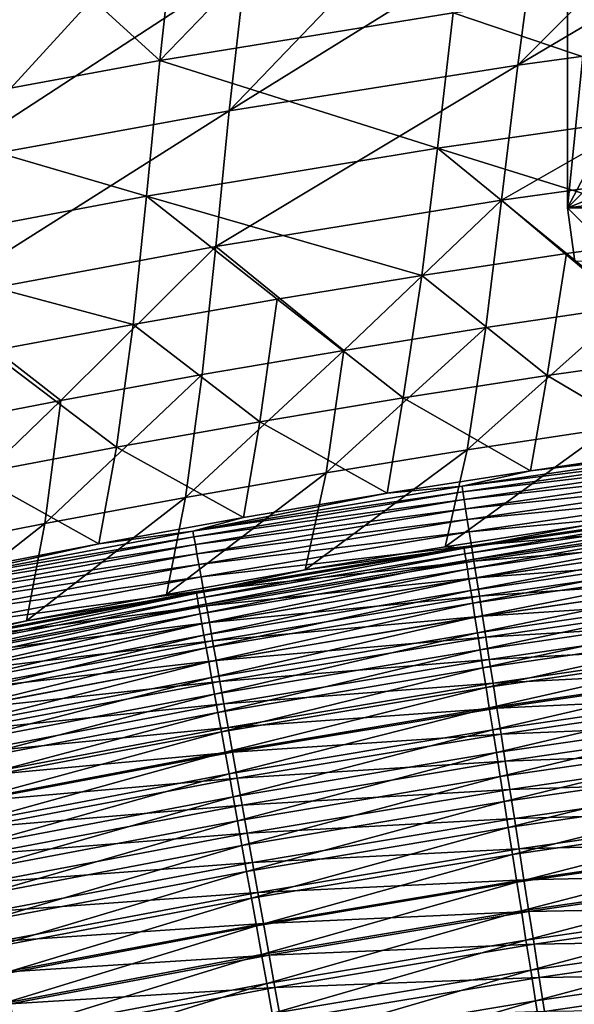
# Model space of a CAD drawing. Header units: metres. Extents: x 0 to 1400, y -1400 to 0.
# Tile 299 of 366: x 758 to 785, y -147 to -99. Entities that reach past the tile are written whole.
import ezdxf

# ---------------------------------------------------------------- set-up
doc = ezdxf.new("R2010")
doc.units = ezdxf.units.M

msp = doc.modelspace()

# ---------------------------------------------------------------- linework, layer by layer
at = {"layer": 'None'}
for points in [[(781.86145, -101.420616, -255.82933), (795.784119, -99.525604, -255.818466), (796.862793, -92.563484, -199.857498)], [(796.862793, -92.563484, -199.857498), (789.826416, -93.455055, -199.862595), (781.86145, -101.420616, -255.82933)], [(778.759705, -98.905357, -256.1987), (764.63916, -101.20118, -256.209503), (772.546387, -92.999229, -200.265305)], [(772.546387, -92.999229, -200.265305), (764.63916, -101.20118, -256.209503), (765.422668, -94.171318, -200.270248)], [(789.826416, -93.455055, -199.862595), (782.800903, -94.426468, -199.867569), (781.86145, -101.420616, -255.82933)], [(764.63916, -101.20118, -256.209503), (758.315857, -95.421333, -200.275085), (765.422668, -94.171318, -200.270248)], [(782.800903, -94.426468, -199.867569), (775.786987, -95.476776, -199.872437), (767.985657, -103.629807, -255.839676)], [(781.86145, -101.420616, -255.82933), (782.800903, -94.426468, -199.867569), (767.985657, -103.629807, -255.839676)], [(758.315857, -95.421333, -200.275085), (750.586853, -103.807663, -256.219849), (751.227295, -96.748245, -200.279816)], [(764.63916, -101.20118, -256.209503), (750.586853, -103.807663, -256.219849), (758.315857, -95.421333, -200.275085)], [(775.786987, -95.476776, -199.872437), (768.7854, -96.605034, -199.877167), (767.985657, -103.629807, -255.839676)], [(768.7854, -96.605034, -199.877167), (761.796875, -97.81031, -199.881775), (754.16272, -106.145538, -255.849457)], [(767.985657, -103.629807, -255.839676), (768.7854, -96.605034, -199.877167), (754.16272, -106.145538, -255.849457)], [(792.937622, -96.928551, -256.187469), (792.044067, -103.4095, -312.152039), (778.759705, -98.905357, -256.1987)], [(761.796875, -97.81031, -199.881775), (754.822144, -99.091652, -199.88623), (754.16272, -106.145538, -255.849457)], [(778.759705, -98.905357, -256.1987), (777.995056, -105.413879, -312.162842), (764.63916, -101.20118, -256.209503)], [(792.044067, -103.4095, -312.152039), (777.995056, -105.413879, -312.162842), (778.759705, -98.905357, -256.1987)], [(781.86145, -101.420616, -255.82933), (781.084778, -107.924309, -311.812408), (795.784119, -99.525604, -255.818466)], [(781.084778, -107.924309, -311.812408), (794.88092, -106.001411, -311.801971), (795.784119, -99.525604, -255.818466)], [(764.63916, -101.20118, -256.209503), (764.003784, -107.736351, -312.173248), (750.586853, -103.807663, -256.219849)], [(777.995056, -105.413879, -312.162842), (764.003784, -107.736351, -312.173248), (764.63916, -101.20118, -256.209503)], [(767.985657, -103.629807, -255.839676), (767.335693, -110.160187, -311.822388), (781.86145, -101.420616, -255.82933)], [(767.335693, -110.160187, -311.822388), (781.084778, -107.924309, -311.812408), (781.86145, -101.420616, -255.82933)], [(754.16272, -106.145538, -255.849457), (753.639832, -112.701332, -311.831818), (767.985657, -103.629807, -255.839676)], [(753.639832, -112.701332, -311.831818), (767.335693, -110.160187, -311.822388), (767.985657, -103.629807, -255.839676)], [(792.044067, -103.4095, -312.152039), (791.179565, -109.52037, -368.116089), (777.995056, -105.413879, -312.162842)], [(764.003784, -107.736351, -312.173248), (750.081116, -110.36866, -312.183197), (750.586853, -103.807663, -256.219849)], [(764.003784, -107.736351, -312.173248), (777.995056, -105.413879, -312.162842), (777.242615, -111.550644, -368.125061)], [(777.995056, -105.413879, -312.162842), (784.204529, -110.495384, -368.120605), (777.242615, -111.550644, -368.125061)], [(791.179565, -109.52037, -368.116089), (784.204529, -110.495384, -368.120605), (777.995056, -105.413879, -312.162842)], [(787.159912, -113.042992, -367.793945), (794.88092, -106.001411, -311.801971), (781.084778, -107.924309, -311.812408)], [(763.36377, -113.897858, -368.133698), (750.081116, -110.36866, -312.183197), (764.003784, -107.736351, -312.173248)], [(770.295288, -112.685143, -368.129425), (763.36377, -113.897858, -368.133698), (764.003784, -107.736351, -312.173248)], [(770.295288, -112.685143, -368.129425), (764.003784, -107.736351, -312.173248), (777.242615, -111.550644, -368.125061)], [(773.496521, -115.148918, -367.802643), (781.084778, -107.924309, -311.812408), (767.335693, -110.160187, -311.822388)], [(780.322327, -114.057007, -367.79834), (781.084778, -107.924309, -311.812408), (773.496521, -115.148918, -367.802643)], [(780.322327, -114.057007, -367.79834), (787.159912, -113.042992, -367.793945), (781.084778, -107.924309, -311.812408)], [(784.204529, -110.495384, -368.120605), (791.179565, -109.52037, -368.116089), (790.198853, -115.378426, -424.059875)], [(763.36377, -113.897858, -368.133698), (756.449585, -115.187759, -368.137848), (750.081116, -110.36866, -312.183197)], [(767.335693, -110.160187, -311.822388), (753.639832, -112.701332, -311.831818), (759.883606, -117.562538, -367.810944)], [(766.68335, -116.317749, -367.806824), (767.335693, -110.160187, -311.822388), (759.883606, -117.562538, -367.810944)], [(766.68335, -116.317749, -367.806824), (773.496521, -115.148918, -367.802643), (767.335693, -110.160187, -311.822388)], [(777.242615, -111.550644, -368.125061), (784.204529, -110.495384, -368.120605), (783.269531, -116.367065, -424.062805)], [(783.269531, -116.367065, -424.062805), (784.204529, -110.495384, -368.120605), (790.198853, -115.378426, -424.059875)], [(770.295288, -112.685143, -368.129425), (777.242615, -111.550644, -368.125061), (776.353394, -117.435493, -424.065674)], [(776.353394, -117.435493, -424.065674), (777.242615, -111.550644, -368.125061), (783.269531, -116.367065, -424.062805)], [(753.639832, -112.701332, -311.831818), (753.098022, -118.882317, -367.814941), (759.883606, -117.562538, -367.810944)], [(763.36377, -113.897858, -368.133698), (770.295288, -112.685143, -368.129425), (769.451965, -118.582687, -424.068451)], [(769.451965, -118.582687, -424.068451), (770.295288, -112.685143, -368.129425), (776.353394, -117.435493, -424.065674)], [(780.322327, -114.057007, -367.79834), (779.425659, -119.938507, -423.77179), (787.159912, -113.042992, -367.793945)], [(779.425659, -119.938507, -423.77179), (786.218445, -118.91114, -423.768738), (787.159912, -113.042992, -367.793945)], [(756.449585, -115.187759, -368.137848), (763.36377, -113.897858, -368.133698), (762.566589, -119.807625, -424.071167)], [(762.566589, -119.807625, -424.071167), (763.36377, -113.897858, -368.133698), (769.451965, -118.582687, -424.068451)], [(773.496521, -115.148918, -367.802643), (772.644775, -121.043266, -423.774811), (780.322327, -114.057007, -367.79834)], [(772.644775, -121.043266, -423.774811), (779.425659, -119.938507, -423.77179), (780.322327, -114.057007, -367.79834)], [(755.698669, -121.109306, -424.073822), (756.449585, -115.187759, -368.137848), (762.566589, -119.807625, -424.071167)], [(766.68335, -116.317749, -367.806824), (765.876648, -122.224434, -423.777771), (773.496521, -115.148918, -367.802643)], [(765.876648, -122.224434, -423.777771), (772.644775, -121.043266, -423.774811), (773.496521, -115.148918, -367.802643)], [(783.269531, -116.367065, -424.062805), (790.198853, -115.378426, -424.059875), (789.318115, -119.940643, -469.169708)], [(759.883606, -117.562538, -367.810944), (759.122131, -123.481041, -423.780701), (766.68335, -116.317749, -367.806824)], [(759.122131, -123.481041, -423.780701), (765.876648, -122.224434, -423.777771), (766.68335, -116.317749, -367.806824)], [(776.353394, -117.435493, -424.065674), (783.269531, -116.367065, -424.062805), (782.471985, -120.939232, -469.166962)], [(782.471985, -120.939232, -469.166962), (783.269531, -116.367065, -424.062805), (789.318115, -119.940643, -469.169708)], [(769.451965, -118.582687, -424.068451), (776.353394, -117.435493, -424.065674), (775.588013, -122.024628, -469.163727)], [(775.588013, -122.024628, -469.163727), (776.353394, -117.435493, -424.065674), (782.471985, -120.939232, -469.166962)], [(753.098022, -118.882317, -367.814941), (752.382019, -124.812103, -423.783569), (759.883606, -117.562538, -367.810944)], [(752.382019, -124.812103, -423.783569), (759.122131, -123.481041, -423.780701), (759.883606, -117.562538, -367.810944)], [(762.566589, -119.807625, -424.071167), (769.451965, -118.582687, -424.068451), (768.665894, -123.197723, -469.160065)], [(768.665894, -123.197723, -469.160065), (769.451965, -118.582687, -424.068451), (775.588013, -122.024628, -469.163727)], [(779.425659, -119.938507, -423.77179), (778.370056, -124.59964, -468.873749), (786.218445, -118.91114, -423.768738)], [(778.370056, -124.59964, -468.873749), (785.151367, -123.556931, -468.876526), (786.218445, -118.91114, -423.768738)], [(755.698669, -121.109306, -424.073822), (762.566589, -119.807625, -424.071167), (761.705322, -124.459564, -469.155945)], [(761.705322, -124.459564, -469.155945), (762.566589, -119.807625, -424.071167), (768.665894, -123.197723, -469.160065)], [(792.221924, -120.075638, -472.611694), (779.18158, -121.679115, -470.885315), (792.183289, -119.788483, -470.889954)], [(792.183289, -119.788483, -470.889954), (779.18158, -121.679115, -470.885315), (782.471985, -120.939232, -469.166962)], [(782.471985, -120.939232, -469.166962), (789.318115, -119.940643, -469.169708), (792.183289, -119.788483, -470.889954)], [(772.644775, -121.043266, -423.774811), (771.643127, -125.712227, -468.870575), (779.425659, -119.938507, -423.77179)], [(771.643127, -125.712227, -468.870575), (778.370056, -124.59964, -468.873749), (779.425659, -119.938507, -423.77179)], [(792.221924, -120.075638, -472.611694), (779.226563, -121.965149, -472.607269), (779.18158, -121.679115, -470.885315)], [(792.27124, -120.441452, -474.321228), (779.226563, -121.965149, -472.607269), (792.221924, -120.075638, -472.611694)], [(779.226563, -121.965149, -472.607269), (792.27124, -120.441452, -474.321228), (779.283875, -122.329613, -474.317017)], [(779.283875, -122.329613, -474.317017), (792.27124, -120.441452, -474.321228), (792.330933, -120.884865, -476.014313)], [(754.6875, -125.814896, -469.151306), (755.698669, -121.109306, -424.073822), (761.705322, -124.459564, -469.155945)], [(765.876648, -122.224434, -423.777771), (764.970154, -126.892456, -468.867065), (772.644775, -121.043266, -423.774811)], [(764.970154, -126.892456, -468.867065), (771.643127, -125.712227, -468.870575), (772.644775, -121.043266, -423.774811)], [(779.18158, -121.679115, -470.885315), (775.588013, -122.024628, -469.163727), (782.471985, -120.939232, -469.166962)], [(779.353333, -122.771416, -476.010284), (779.283875, -122.329613, -474.317017), (792.330933, -120.884865, -476.014313)], [(792.330933, -120.884865, -476.014313), (792.40094, -121.404793, -477.686646), (779.353333, -122.771416, -476.010284)], [(779.226563, -121.965149, -472.607269), (766.23877, -123.845581, -470.879059), (779.18158, -121.679115, -470.885315)], [(779.18158, -121.679115, -470.885315), (766.23877, -123.845581, -470.879059), (775.588013, -122.024628, -469.163727)], [(792.40094, -121.404793, -477.686646), (779.434814, -123.289497, -477.682831), (779.353333, -122.771416, -476.010284)], [(779.434814, -123.289497, -477.682831), (792.40094, -121.404793, -477.686646), (792.481079, -122.000168, -479.334015)], [(759.122131, -123.481041, -423.780701), (758.230896, -128.161514, -468.863129), (765.876648, -122.224434, -423.777771)], [(758.230896, -128.161514, -468.863129), (764.970154, -126.892456, -468.867065), (765.876648, -122.224434, -423.777771)], [(766.23877, -123.845581, -470.879059), (779.226563, -121.965149, -472.607269), (766.289917, -124.130341, -472.601257)], [(766.23877, -123.845581, -470.879059), (768.665894, -123.197723, -469.160065), (775.588013, -122.024628, -469.163727)], [(766.289917, -124.130341, -472.601257), (779.226563, -121.965149, -472.607269), (779.283875, -122.329613, -474.317017)], [(779.528076, -123.882782, -479.330414), (779.434814, -123.289497, -477.682831), (792.481079, -122.000168, -479.334015)], [(792.481079, -122.000168, -479.334015), (792.571228, -122.669899, -480.952148), (779.528076, -123.882782, -479.330414)], [(766.355042, -124.493233, -474.311279), (766.289917, -124.130341, -472.601257), (779.283875, -122.329613, -474.317017)], [(766.355042, -124.493233, -474.311279), (779.283875, -122.329613, -474.317017), (779.353333, -122.771416, -476.010284)], [(792.571228, -122.669899, -480.952148), (779.633057, -124.550194, -480.948792), (779.528076, -123.882782, -479.330414)], [(779.633057, -124.550194, -480.948792), (792.571228, -122.669899, -480.952148), (792.671265, -123.412918, -482.536835)], [(766.434021, -124.933205, -476.004822), (766.355042, -124.493233, -474.311279), (779.353333, -122.771416, -476.010284)], [(779.353333, -122.771416, -476.010284), (779.434814, -123.289497, -477.682831), (766.434021, -124.933205, -476.004822)], [(792.212158, -122.780602, -470.461853), (785.151367, -123.556931, -468.876526), (779.280151, -124.669205, -470.45755)], [(792.212158, -122.780602, -470.461853), (779.280151, -124.669205, -470.45755), (779.321777, -124.932617, -472.04364)], [(792.247986, -123.045036, -472.04776), (792.212158, -122.780602, -470.461853), (779.321777, -124.932617, -472.04364)], [(779.321777, -124.932617, -472.04364), (779.374756, -125.26825, -473.618439), (792.247986, -123.045036, -472.04776)], [(779.374756, -125.26825, -473.618439), (792.293518, -123.381927, -473.622375), (792.247986, -123.045036, -472.04776)], [(752.382019, -124.812103, -423.783569), (751.459412, -129.514328, -468.858795), (759.122131, -123.481041, -423.780701)], [(751.459412, -129.514328, -468.858795), (758.230896, -128.161514, -468.863129), (759.122131, -123.481041, -423.780701)], [(761.705322, -124.459564, -469.155945), (768.665894, -123.197723, -469.160065), (766.23877, -123.845581, -470.879059)], [(779.434814, -123.289497, -477.682831), (766.526672, -125.449188, -477.677643), (766.434021, -124.933205, -476.004822)], [(766.526672, -125.449188, -477.677643), (779.434814, -123.289497, -477.682831), (779.528076, -123.882782, -479.330414)], [(785.151367, -123.556931, -468.876526), (778.370056, -124.59964, -468.873749), (779.280151, -124.669205, -470.45755)], [(792.293518, -123.381927, -473.622375), (779.374756, -125.26825, -473.618439), (779.438965, -125.675117, -475.178101)], [(792.348816, -123.790283, -475.181824), (792.293518, -123.381927, -473.622375), (779.438965, -125.675117, -475.178101)], [(779.749451, -125.290657, -482.533691), (779.633057, -124.550194, -480.948792), (792.671265, -123.412918, -482.536835)], [(792.671265, -123.412918, -482.536835), (792.780945, -124.227951, -484.084015), (779.749451, -125.290657, -482.533691)], [(761.705322, -124.459564, -469.155945), (766.23877, -123.845581, -470.879059), (753.363464, -126.279922, -470.871124)], [(753.363464, -126.279922, -470.871124), (766.23877, -123.845581, -470.879059), (766.289917, -124.130341, -472.601257)], [(766.632751, -126.040108, -479.325531), (766.526672, -125.449188, -477.677643), (779.528076, -123.882782, -479.330414)], [(779.528076, -123.882782, -479.330414), (779.633057, -124.550194, -480.948792), (766.632751, -126.040108, -479.325531)], [(779.438965, -125.675117, -475.178101), (779.514282, -126.152245, -476.718689), (792.348816, -123.790283, -475.181824)], [(779.514282, -126.152245, -476.718689), (792.413574, -124.269112, -476.722198), (792.348816, -123.790283, -475.181824)], [(753.420532, -126.563217, -472.593658), (753.363464, -126.279922, -470.871124), (766.289917, -124.130341, -472.601257)], [(754.6875, -125.814896, -469.151306), (761.705322, -124.459564, -469.155945), (753.363464, -126.279922, -470.871124)], [(766.289917, -124.130341, -472.601257), (766.355042, -124.493233, -474.311279), (753.420532, -126.563217, -472.593658)], [(766.355042, -124.493233, -474.311279), (753.493347, -126.92437, -474.304016), (753.420532, -126.563217, -472.593658)], [(753.493347, -126.92437, -474.304016), (766.355042, -124.493233, -474.311279), (766.434021, -124.933205, -476.004822)], [(779.633057, -124.550194, -480.948792), (766.752075, -126.704903, -480.944183), (766.632751, -126.040108, -479.325531)], [(766.752075, -126.704903, -480.944183), (779.633057, -124.550194, -480.948792), (779.749451, -125.290657, -482.533691)], [(779.280151, -124.669205, -470.45755), (778.370056, -124.59964, -468.873749), (771.643127, -125.712227, -468.870575)], [(792.413574, -124.269112, -476.722198), (779.514282, -126.152245, -476.718689), (779.600586, -126.698631, -478.236237)], [(792.413574, -124.269112, -476.722198), (779.600586, -126.698631, -478.236237), (792.487732, -124.817429, -478.239563)], [(792.780945, -124.227951, -484.084015), (779.877136, -126.102913, -484.081085), (779.749451, -125.290657, -482.533691)], [(779.877136, -126.102913, -484.081085), (792.780945, -124.227951, -484.084015), (792.900024, -125.11293, -485.590698)], [(753.581543, -127.362297, -475.997894), (753.493347, -126.92437, -474.304016), (766.434021, -124.933205, -476.004822)], [(766.434021, -124.933205, -476.004822), (766.526672, -125.449188, -477.677643), (753.581543, -127.362297, -475.997894)], [(779.280151, -124.669205, -470.45755), (771.643127, -125.712227, -468.870575), (766.406494, -126.831985, -470.451752)], [(779.280151, -124.669205, -470.45755), (766.406494, -126.831985, -470.451752), (766.453735, -127.094208, -472.038055)], [(779.321777, -124.932617, -472.04364), (779.280151, -124.669205, -470.45755), (766.453735, -127.094208, -472.038055)], [(766.453735, -127.094208, -472.038055), (766.513916, -127.428398, -473.613129), (779.321777, -124.932617, -472.04364)], [(766.513916, -127.428398, -473.613129), (779.374756, -125.26825, -473.618439), (779.321777, -124.932617, -472.04364)], [(792.487732, -124.817429, -478.239563), (779.600586, -126.698631, -478.236237), (779.697571, -127.313293, -479.726898)], [(792.487732, -124.817429, -478.239563), (779.697571, -127.313293, -479.726898), (792.571167, -125.434235, -479.730042)], [(766.526672, -125.449188, -477.677643), (753.685059, -127.875954, -477.671082), (753.581543, -127.362297, -475.997894)], [(753.685059, -127.875954, -477.671082), (766.526672, -125.449188, -477.677643), (766.632751, -126.040108, -479.325531)], [(779.374756, -125.26825, -473.618439), (766.513916, -127.428398, -473.613129), (766.586914, -127.833572, -475.173035)], [(779.438965, -125.675117, -475.178101), (779.374756, -125.26825, -473.618439), (766.586914, -127.833572, -475.173035)], [(766.88446, -127.442497, -482.529358), (766.752075, -126.704903, -480.944183), (779.749451, -125.290657, -482.533691)], [(779.749451, -125.290657, -482.533691), (779.877136, -126.102913, -484.081085), (766.88446, -127.442497, -482.529358)], [(792.571167, -125.434235, -479.730042), (779.697571, -127.313293, -479.726898), (779.805237, -127.995239, -481.186737)], [(792.571167, -125.434235, -479.730042), (779.805237, -127.995239, -481.186737), (792.663696, -126.118538, -481.189667)], [(780.015808, -126.984894, -485.587982), (779.877136, -126.102913, -484.081085), (792.900024, -125.11293, -485.590698)], [(792.900024, -125.11293, -485.590698), (793.028259, -126.065582, -487.054047), (780.015808, -126.984894, -485.587982)], [(771.643127, -125.712227, -468.870575), (764.970154, -126.892456, -468.867065), (766.406494, -126.831985, -470.451752)], [(766.586914, -127.833572, -475.173035), (766.672546, -128.308762, -476.713867), (779.438965, -125.675117, -475.178101)], [(766.672546, -128.308762, -476.713867), (779.514282, -126.152245, -476.718689), (779.438965, -125.675117, -475.178101)], [(753.803589, -128.464264, -479.319305), (753.685059, -127.875954, -477.671082), (766.632751, -126.040108, -479.325531)], [(766.632751, -126.040108, -479.325531), (766.752075, -126.704903, -480.944183), (753.803589, -128.464264, -479.319305)], [(766.770569, -128.852966, -478.23172), (779.514282, -126.152245, -476.718689), (766.672546, -128.308762, -476.713867)], [(779.600586, -126.698631, -478.236237), (779.514282, -126.152245, -476.718689), (766.770569, -128.852966, -478.23172)], [(779.877136, -126.102913, -484.081085), (767.029724, -128.251633, -484.077057), (766.88446, -127.442497, -482.529358)], [(767.029724, -128.251633, -484.077057), (779.877136, -126.102913, -484.081085), (780.015808, -126.984894, -485.587982)], [(792.663696, -126.118538, -481.189667), (779.805237, -127.995239, -481.186737), (779.923279, -128.743301, -482.61203)], [(792.663696, -126.118538, -481.189667), (779.923279, -128.743301, -482.61203), (792.765259, -126.869171, -482.614746)], [(793.028259, -126.065582, -487.054047), (780.165039, -127.934334, -487.051544), (780.015808, -126.984894, -485.587982)], [(780.165039, -127.934334, -487.051544), (793.028259, -126.065582, -487.054047), (793.165283, -127.083633, -488.471283)], [(766.406494, -126.831985, -470.451752), (758.230896, -128.161514, -468.863129), (753.599731, -129.261017, -470.444427)], [(766.406494, -126.831985, -470.451752), (753.599731, -129.261017, -470.444427), (753.652466, -129.521896, -472.031036)], [(766.453735, -127.094208, -472.038055), (766.406494, -126.831985, -470.451752), (753.652466, -129.521896, -472.031036)], [(766.752075, -126.704903, -480.944183), (753.936951, -129.12616, -480.938324), (753.803589, -128.464264, -479.319305)], [(753.936951, -129.12616, -480.938324), (766.752075, -126.704903, -480.944183), (766.88446, -127.442497, -482.529358)], [(766.406494, -126.831985, -470.451752), (764.970154, -126.892456, -468.867065), (758.230896, -128.161514, -468.863129)], [(766.880798, -129.46521, -479.722656), (779.600586, -126.698631, -478.236237), (766.770569, -128.852966, -478.23172)], [(779.600586, -126.698631, -478.236237), (766.880798, -129.46521, -479.722656), (779.697571, -127.313293, -479.726898)], [(792.765259, -126.869171, -482.614746), (779.923279, -128.743301, -482.61203), (780.051514, -129.555588, -484)], [(792.765259, -126.869171, -482.614746), (780.051514, -129.555588, -484), (792.875427, -127.684227, -484.002533)], [(753.652466, -129.521896, -472.031036), (753.719666, -129.854462, -473.606415), (766.453735, -127.094208, -472.038055)], [(753.719666, -129.854462, -473.606415), (766.513916, -127.428398, -473.613129), (766.453735, -127.094208, -472.038055)], [(766.513916, -127.428398, -473.613129), (753.719666, -129.854462, -473.606415), (753.801147, -130.257767, -475.166626)], [(766.586914, -127.833572, -475.173035), (766.513916, -127.428398, -473.613129), (753.801147, -130.257767, -475.166626)], [(754.084961, -129.860596, -482.523865), (753.936951, -129.12616, -480.938324), (766.88446, -127.442497, -482.529358)], [(766.88446, -127.442497, -482.529358), (767.029724, -128.251633, -484.077057), (754.084961, -129.860596, -482.523865)], [(779.697571, -127.313293, -479.726898), (766.880798, -129.46521, -479.722656), (767.003174, -130.144501, -481.182739)], [(779.697571, -127.313293, -479.726898), (767.003174, -130.144501, -481.182739), (779.805237, -127.995239, -481.186737)], [(767.187439, -129.130249, -485.584229), (767.029724, -128.251633, -484.077057), (780.015808, -126.984894, -485.587982)], [(780.015808, -126.984894, -485.587982), (780.165039, -127.934334, -487.051544), (767.187439, -129.130249, -485.584229)], [(780.324524, -128.948975, -488.468994), (780.165039, -127.934334, -487.051544), (793.165283, -127.083633, -488.471283)], [(793.165283, -127.083633, -488.471283), (793.310791, -128.16481, -489.8396), (780.324524, -128.948975, -488.468994)], [(753.801147, -130.257767, -475.166626), (753.896729, -130.730804, -476.707794), (766.586914, -127.833572, -475.173035)], [(753.896729, -130.730804, -476.707794), (766.672546, -128.308762, -476.713867), (766.586914, -127.833572, -475.173035)], [(792.875427, -127.684227, -484.002533), (780.051514, -129.555588, -484), (780.189514, -130.430008, -485.348083)], [(792.875427, -127.684227, -484.002533), (780.189514, -130.430008, -485.348083), (792.99408, -128.561615, -485.350403)], [(758.230896, -128.161514, -468.863129), (751.459412, -129.514328, -468.858795), (753.599731, -129.261017, -470.444427)], [(766.672546, -128.308762, -476.713867), (753.896729, -130.730804, -476.707794), (754.006226, -131.272598, -478.225952)], [(766.770569, -128.852966, -478.23172), (766.672546, -128.308762, -476.713867), (754.006226, -131.272598, -478.225952)], [(767.029724, -128.251633, -484.077057), (754.247314, -130.66629, -484.07193), (754.084961, -129.860596, -482.523865)], [(754.247314, -130.66629, -484.07193), (767.029724, -128.251633, -484.077057), (767.187439, -129.130249, -485.584229)], [(779.805237, -127.995239, -481.186737), (767.003174, -130.144501, -481.182739), (767.13739, -130.889679, -482.608307)], [(779.805237, -127.995239, -481.186737), (767.13739, -130.889679, -482.608307), (779.923279, -128.743301, -482.61203)], [(780.165039, -127.934334, -487.051544), (767.357239, -130.076096, -487.048096), (767.187439, -129.130249, -485.584229)], [(767.357239, -130.076096, -487.048096), (780.165039, -127.934334, -487.051544), (780.324524, -128.948975, -488.468994)], [(793.310791, -128.16481, -489.8396), (780.493958, -130.026535, -489.837494), (780.324524, -128.948975, -488.468994)], [(780.493958, -130.026535, -489.837494), (793.310791, -128.16481, -489.8396), (793.464478, -129.306854, -491.156219)], [(766.770569, -128.852966, -478.23172), (754.006226, -131.272598, -478.225952), (754.129456, -131.882172, -479.717224)], [(766.880798, -129.46521, -479.722656), (766.770569, -128.852966, -478.23172), (754.129456, -131.882172, -479.717224)], [(779.923279, -128.743301, -482.61203), (767.13739, -130.889679, -482.608307), (767.283142, -131.698868, -483.996552)], [(779.923279, -128.743301, -482.61203), (767.283142, -131.698868, -483.996552), (780.051514, -129.555588, -484)], [(792.99408, -128.561615, -485.350403), (780.189514, -130.430008, -485.348083), (780.336975, -131.364471, -486.653687)], [(792.99408, -128.561615, -485.350403), (780.336975, -131.364471, -486.653687), (793.120911, -129.499222, -486.655792)], [(754.423645, -131.541214, -485.579468), (754.247314, -130.66629, -484.07193), (767.187439, -129.130249, -485.584229)], [(767.187439, -129.130249, -485.584229), (767.357239, -130.076096, -487.048096), (754.423645, -131.541214, -485.579468)], [(767.538696, -131.086899, -488.46582), (767.357239, -130.076096, -487.048096), (780.324524, -128.948975, -488.468994)], [(780.324524, -128.948975, -488.468994), (780.493958, -130.026535, -489.837494), (767.538696, -131.086899, -488.46582)], [(780.672852, -131.164764, -491.154327), (780.493958, -130.026535, -489.837494), (793.464478, -129.306854, -491.156219)], [(793.626038, -130.507477, -492.418304), (780.672852, -131.164764, -491.154327), (793.464478, -129.306854, -491.156219)], [(766.880798, -129.46521, -479.722656), (754.129456, -131.882172, -479.717224), (754.266113, -132.558533, -481.177673)], [(766.880798, -129.46521, -479.722656), (754.266113, -132.558533, -481.177673), (767.003174, -130.144501, -481.182739)], [(780.051514, -129.555588, -484), (767.283142, -131.698868, -483.996552), (767.440063, -132.569946, -485.344879)], [(780.051514, -129.555588, -484), (767.440063, -132.569946, -485.344879), (780.189514, -130.430008, -485.348083)], [(793.120911, -129.499222, -486.655792), (780.336975, -131.364471, -486.653687), (780.493591, -132.356888, -487.914215)], [(793.120911, -129.499222, -486.655792), (780.493591, -132.356888, -487.914215), (793.255554, -130.494995, -487.916138)], [(767.003174, -130.144501, -481.182739), (754.266113, -132.558533, -481.177673), (754.416077, -133.300552, -482.603577)], [(767.003174, -130.144501, -481.182739), (754.416077, -133.300552, -482.603577), (767.13739, -130.889679, -482.608307)], [(767.357239, -130.076096, -487.048096), (754.613464, -132.483109, -487.043671), (754.423645, -131.541214, -485.579468)], [(754.613464, -132.483109, -487.043671), (767.357239, -130.076096, -487.048096), (767.538696, -131.086899, -488.46582)], [(780.493958, -130.026535, -489.837494), (767.731384, -132.160416, -489.834625), (767.538696, -131.086899, -488.46582)], [(767.731384, -132.160416, -489.834625), (780.493958, -130.026535, -489.837494), (780.672852, -131.164764, -491.154327)], [(780.189514, -130.430008, -485.348083), (767.440063, -132.569946, -485.344879), (767.607727, -133.500885, -486.650757)], [(780.189514, -130.430008, -485.348083), (767.607727, -133.500885, -486.650757), (780.336975, -131.364471, -486.653687)], [(793.255554, -130.494995, -487.916138), (780.493591, -132.356888, -487.914215), (780.659058, -133.405182, -489.127106)], [(793.255554, -130.494995, -487.916138), (780.659058, -133.405182, -489.127106), (793.397766, -131.546814, -489.128845)], [(780.672852, -131.164764, -491.154327), (793.626038, -130.507477, -492.418304), (780.860962, -132.361404, -492.416626)], [(780.860962, -132.361404, -492.416626), (793.626038, -130.507477, -492.418304), (793.795166, -131.76442, -493.623138)], [(767.13739, -130.889679, -482.608307), (754.416077, -133.300552, -482.603577), (754.578979, -134.106323, -483.992157)], [(767.13739, -130.889679, -482.608307), (754.578979, -134.106323, -483.992157), (767.283142, -131.698868, -483.996552)], [(754.816284, -133.489731, -488.461761), (754.613464, -132.483109, -487.043671), (767.538696, -131.086899, -488.46582)], [(767.538696, -131.086899, -488.46582), (767.731384, -132.160416, -489.834625), (754.816284, -133.489731, -488.461761)], [(767.934937, -133.294403, -491.151703), (767.731384, -132.160416, -489.834625), (780.672852, -131.164764, -491.154327)], [(767.934937, -133.294403, -491.151703), (780.672852, -131.164764, -491.154327), (780.860962, -132.361404, -492.416626)], [(767.283142, -131.698868, -483.996552), (754.578979, -134.106323, -483.992157), (754.754272, -134.97377, -485.34082)], [(767.283142, -131.698868, -483.996552), (754.754272, -134.97377, -485.34082), (767.440063, -132.569946, -485.344879)], [(780.336975, -131.364471, -486.653687), (767.607727, -133.500885, -486.650757), (767.785828, -134.489578, -487.91153)], [(780.336975, -131.364471, -486.653687), (767.785828, -134.489578, -487.91153), (780.493591, -132.356888, -487.914215)], [(793.397766, -131.546814, -489.128845), (780.659058, -133.405182, -489.127106), (780.833008, -134.507278, -490.289795)], [(793.397766, -131.546814, -489.128845), (780.833008, -134.507278, -490.289795), (793.547302, -132.652588, -490.291351)], [(767.731384, -132.160416, -489.834625), (755.031738, -134.558838, -489.830902), (754.816284, -133.489731, -488.461761)], [(755.031738, -134.558838, -489.830902), (767.731384, -132.160416, -489.834625), (767.934937, -133.294403, -491.151703)], [(780.860962, -132.361404, -492.416626), (793.795166, -131.76442, -493.623138), (781.057861, -133.614166, -493.621613)], [(781.057861, -133.614166, -493.621613), (793.795166, -131.76442, -493.623138), (793.971558, -133.075272, -494.767975)], [(767.440063, -132.569946, -485.344879), (754.754272, -134.97377, -485.34082), (754.94165, -135.900833, -486.647003)], [(767.440063, -132.569946, -485.344879), (754.94165, -135.900833, -486.647003), (767.607727, -133.500885, -486.650757)], [(780.493591, -132.356888, -487.914215), (767.785828, -134.489578, -487.91153), (767.973938, -135.533951, -489.124695)], [(767.934937, -133.294403, -491.151703), (780.860962, -132.361404, -492.416626), (768.148926, -134.486588, -492.414276)], [(780.493591, -132.356888, -487.914215), (767.973938, -135.533951, -489.124695), (780.659058, -133.405182, -489.127106)], [(768.148926, -134.486588, -492.414276), (780.860962, -132.361404, -492.416626), (781.057861, -133.614166, -493.621613)], [(793.547302, -132.652588, -490.291351), (780.833008, -134.507278, -490.289795), (781.015076, -135.661072, -491.399719)], [(793.547302, -132.652588, -490.291351), (781.015076, -135.661072, -491.399719), (793.703796, -133.810226, -491.401093)], [(781.057861, -133.614166, -493.621613), (793.971558, -133.075272, -494.767975), (781.263245, -134.9207, -494.766663)], [(781.263245, -134.9207, -494.766663), (793.971558, -133.075272, -494.767975), (794.154846, -134.43721, -495.850708)], [(767.607727, -133.500885, -486.650757), (754.94165, -135.900833, -486.647003), (755.140625, -136.885452, -487.908112)], [(755.259338, -135.688171, -491.148315), (755.031738, -134.558838, -489.830902), (767.934937, -133.294403, -491.151703)], [(767.607727, -133.500885, -486.650757), (755.140625, -136.885452, -487.908112), (767.785828, -134.489578, -487.91153)], [(755.259338, -135.688171, -491.148315), (767.934937, -133.294403, -491.151703), (768.148926, -134.486588, -492.414276)], [(780.659058, -133.405182, -489.127106), (767.973938, -135.533951, -489.124695), (768.171692, -136.631927, -490.287628)], [(780.659058, -133.405182, -489.127106), (768.171692, -136.631927, -490.287628), (780.833008, -134.507278, -490.289795)], [(768.148926, -134.486588, -492.414276), (781.057861, -133.614166, -493.621613), (768.372986, -135.734711, -493.619507)], [(768.372986, -135.734711, -493.619507), (781.057861, -133.614166, -493.621613), (781.263245, -134.9207, -494.766663)], [(793.703796, -133.810226, -491.401093), (781.015076, -135.661072, -491.399719), (781.204956, -136.86438, -492.454376)], [(793.703796, -133.810226, -491.401093), (781.204956, -136.86438, -492.454376), (793.867065, -135.017548, -492.455597)], [(767.785828, -134.489578, -487.91153), (755.140625, -136.885452, -487.908112), (755.350891, -137.925537, -489.121582)], [(755.259338, -135.688171, -491.148315), (768.148926, -134.486588, -492.414276), (755.498596, -136.875488, -492.411224)], [(767.785828, -134.489578, -487.91153), (755.350891, -137.925537, -489.121582), (767.973938, -135.533951, -489.124695)], [(755.498596, -136.875488, -492.411224), (768.148926, -134.486588, -492.414276), (768.372986, -135.734711, -493.619507)], [(780.833008, -134.507278, -490.289795), (768.171692, -136.631927, -490.287628), (768.378723, -137.781433, -491.397766)], [(780.833008, -134.507278, -490.289795), (768.378723, -137.781433, -491.397766), (781.015076, -135.661072, -491.399719)], [(794.154846, -134.43721, -495.850708), (781.476624, -136.278137, -495.849579), (781.263245, -134.9207, -494.766663)], [(794.344543, -135.847229, -496.869354), (781.476624, -136.278137, -495.849579), (794.154846, -134.43721, -495.850708)], [(781.263245, -134.9207, -494.766663), (768.606628, -137.036407, -494.764801), (768.372986, -135.734711, -493.619507)], [(781.476624, -136.278137, -495.849579), (768.606628, -137.036407, -494.764801), (781.263245, -134.9207, -494.766663)], [(793.867065, -135.017548, -492.455597), (781.204956, -136.86438, -492.454376), (781.402283, -138.114563, -493.451843)], [(793.867065, -135.017548, -492.455597), (781.402283, -138.114563, -493.451843), (794.036621, -136.271881, -493.452881)], [(767.973938, -135.533951, -489.124695), (755.350891, -137.925537, -489.121582), (755.571899, -139.019012, -490.284821)], [(768.372986, -135.734711, -493.619507), (755.749084, -138.11853, -493.616791), (755.498596, -136.875488, -492.411224)], [(767.973938, -135.533951, -489.124695), (755.571899, -139.019012, -490.284821), (768.171692, -136.631927, -490.287628)], [(768.606628, -137.036407, -494.764801), (755.749084, -138.11853, -493.616791), (768.372986, -135.734711, -493.619507)], [(781.015076, -135.661072, -491.399719), (768.378723, -137.781433, -491.397766), (768.594666, -138.98027, -492.452637)], [(781.015076, -135.661072, -491.399719), (768.594666, -138.98027, -492.452637), (781.204956, -136.86438, -492.454376)], [(781.476624, -136.278137, -495.849579), (794.344543, -135.847229, -496.869354), (781.69751, -137.683502, -496.868347)], [(781.69751, -137.683502, -496.868347), (794.344543, -135.847229, -496.869354), (794.540344, -137.302353, -497.821869)], [(768.606628, -137.036407, -494.764801), (781.476624, -136.278137, -495.849579), (768.849426, -138.38884, -495.847931)], [(768.849426, -138.38884, -495.847931), (781.476624, -136.278137, -495.849579), (781.69751, -137.683502, -496.868347)], [(794.036621, -136.271881, -493.452881), (781.402283, -138.114563, -493.451843), (781.606567, -139.408905, -494.390228)], [(781.606567, -139.408905, -494.390228), (794.212219, -137.570526, -494.391144), (794.036621, -136.271881, -493.452881)], [(768.171692, -136.631927, -490.287628), (755.571899, -139.019012, -490.284821), (755.803284, -140.163834, -491.395233)], [(768.171692, -136.631927, -490.287628), (755.803284, -140.163834, -491.395233), (768.378723, -137.781433, -491.397766)], [(781.204956, -136.86438, -492.454376), (768.594666, -138.98027, -492.452637), (768.819031, -140.22583, -493.450317)], [(781.204956, -136.86438, -492.454376), (768.819031, -140.22583, -493.450317), (781.402283, -138.114563, -493.451843)], [(755.749084, -138.11853, -493.616791), (768.606628, -137.036407, -494.764801), (756.010376, -139.414963, -494.76236)], [(756.010376, -139.414963, -494.76236), (768.606628, -137.036407, -494.764801), (768.849426, -138.38884, -495.847931)], [(794.540344, -137.302353, -497.821869), (781.925476, -139.133835, -497.821014), (781.69751, -137.683502, -496.868347)], [(794.741821, -138.799606, -498.706238), (781.925476, -139.133835, -497.821014), (794.540344, -137.302353, -497.821869)], [(768.378723, -137.781433, -491.397766), (755.803284, -140.163834, -491.395233), (756.044617, -141.357819, -492.450409)], [(768.378723, -137.781433, -491.397766), (756.044617, -141.357819, -492.450409), (768.594666, -138.98027, -492.452637)], [(781.69751, -137.683502, -496.868347), (769.100769, -139.789032, -496.866943), (768.849426, -138.38884, -495.847931)], [(781.925476, -139.133835, -497.821014), (769.100769, -139.789032, -496.866943), (781.69751, -137.683502, -496.868347)], [(781.817322, -140.744659, -495.2677), (794.212219, -137.570526, -494.391144), (781.606567, -139.408905, -494.390228)], [(781.817322, -140.744659, -495.2677), (794.393433, -138.910706, -495.268463), (794.212219, -137.570526, -494.391144)], [(781.402283, -138.114563, -493.451843), (768.819031, -140.22583, -493.450317), (769.05127, -141.515396, -494.388916)], [(781.402283, -138.114563, -493.451843), (769.05127, -141.515396, -494.388916), (781.606567, -139.408905, -494.390228)], [(768.849426, -138.38884, -495.847931), (756.281799, -140.761917, -495.845825), (756.010376, -139.414963, -494.76236)], [(769.100769, -139.789032, -496.866943), (756.281799, -140.761917, -495.845825), (768.849426, -138.38884, -495.847931)], [(794.741821, -138.799606, -498.706238), (782.160034, -140.626175, -498.705536), (781.925476, -139.133835, -497.821014)], [(794.948547, -140.335999, -499.520477), (782.160034, -140.626175, -498.705536), (794.741821, -138.799606, -498.706238)], [(768.594666, -138.98027, -492.452637), (756.044617, -141.357819, -492.450409), (756.295349, -142.598343, -493.448364)], [(768.594666, -138.98027, -492.452637), (756.295349, -142.598343, -493.448364), (768.819031, -140.22583, -493.450317)], [(781.925476, -139.133835, -497.821014), (769.360107, -141.234039, -497.819824), (769.100769, -139.789032, -496.866943)], [(782.160034, -140.626175, -498.705536), (769.360107, -141.234039, -497.819824), (781.925476, -139.133835, -497.821014)], [(782.034241, -142.11908, -496.082397), (794.393433, -138.910706, -495.268463), (781.817322, -140.744659, -495.2677)], [(782.034241, -142.11908, -496.082397), (794.579834, -140.289673, -496.083038), (794.393433, -138.910706, -495.268463)], [(781.606567, -139.408905, -494.390228), (769.05127, -141.515396, -494.388916), (769.290955, -142.846237, -495.266571)], [(769.290955, -142.846237, -495.266571), (781.817322, -140.744659, -495.2677), (781.606567, -139.408905, -494.390228)], [(769.100769, -139.789032, -496.866943), (756.562866, -142.156479, -496.865112), (756.281799, -140.761917, -495.845825)], [(768.819031, -140.22583, -493.450317), (756.295349, -142.598343, -493.448364), (756.554932, -143.88269, -494.387207)], [(768.819031, -140.22583, -493.450317), (756.554932, -143.88269, -494.387207), (769.05127, -141.515396, -494.388916)], [(769.360107, -141.234039, -497.819824), (756.562866, -142.156479, -496.865112), (769.100769, -139.789032, -496.866943)], [(782.160034, -140.626175, -498.705536), (769.627014, -142.720886, -498.704529), (769.360107, -141.234039, -497.819824)], [(782.400757, -142.157532, -499.519897), (769.627014, -142.720886, -498.704529), (782.160034, -140.626175, -498.705536)], [(782.256836, -143.529465, -496.832489), (794.579834, -140.289673, -496.083038), (782.034241, -142.11908, -496.082397)], [(794.948547, -140.335999, -499.520477), (782.400757, -142.157532, -499.519897), (782.160034, -140.626175, -498.705536)], [(794.579834, -140.289673, -496.083038), (782.256836, -143.529465, -496.832489), (794.771179, -141.704712, -496.833038)], [(795.160156, -141.908569, -500.262573), (782.400757, -142.157532, -499.519897), (794.948547, -140.335999, -499.520477)], [(769.537598, -144.215607, -496.081482), (781.817322, -140.744659, -495.2677), (769.290955, -142.846237, -495.266571)], [(769.537598, -144.215607, -496.081482), (782.034241, -142.11908, -496.082397), (781.817322, -140.744659, -495.2677)], [(769.05127, -141.515396, -494.388916), (756.554932, -143.88269, -494.387207), (756.822876, -145.208176, -495.265106)], [(769.360107, -141.234039, -497.819824), (756.852905, -143.595673, -497.818237), (756.562866, -142.156479, -496.865112)], [(769.05127, -141.515396, -494.388916), (756.822876, -145.208176, -495.265106), (769.290955, -142.846237, -495.266571)], [(769.627014, -142.720886, -498.704529), (756.852905, -143.595673, -497.818237), (769.360107, -141.234039, -497.819824)], [(769.79071, -145.620804, -496.831726), (782.034241, -142.11908, -496.082397), (769.537598, -144.215607, -496.081482)], [(769.79071, -145.620804, -496.831726), (782.256836, -143.529465, -496.832489), (782.034241, -142.11908, -496.082397)], [(794.771179, -141.704712, -496.833038), (782.256836, -143.529465, -496.832489), (782.484619, -144.973038, -497.516113)], [(795.160156, -141.908569, -500.262573), (782.647156, -143.72493, -500.262115), (782.400757, -142.157532, -499.519897)], [(782.484619, -144.973038, -497.516113), (794.96698, -143.153061, -497.516541), (794.771179, -141.704712, -496.833038)], [(795.376221, -143.514328, -500.930511), (782.647156, -143.72493, -500.262115), (795.160156, -141.908569, -500.262573)], [(782.400757, -142.157532, -499.519897), (769.900879, -144.246643, -499.519073), (769.627014, -142.720886, -498.704529)], [(782.647156, -143.72493, -500.262115), (769.900879, -144.246643, -499.519073), (782.400757, -142.157532, -499.519897)], [(769.290955, -142.846237, -495.266571), (756.822876, -145.208176, -495.265106), (757.098511, -146.572037, -496.080231)], [(769.627014, -142.720886, -498.704529), (757.151367, -145.076569, -498.703186), (756.852905, -143.595673, -497.818237)], [(757.098511, -146.572037, -496.080231), (769.537598, -144.215607, -496.081482), (769.290955, -142.846237, -495.266571)], [(769.900879, -144.246643, -499.519073), (757.151367, -145.076569, -498.703186), (769.627014, -142.720886, -498.704529)], [(770.049744, -147.059097, -497.515503), (782.256836, -143.529465, -496.832489), (769.79071, -145.620804, -496.831726)], [(782.256836, -143.529465, -496.832489), (770.049744, -147.059097, -497.515503), (782.484619, -144.973038, -497.516113)], [(782.717224, -146.447098, -498.131409), (794.96698, -143.153061, -497.516541), (782.484619, -144.973038, -497.516113)], [(795.376221, -143.514328, -500.930511), (782.898682, -145.325439, -500.930145), (782.647156, -143.72493, -500.262115)], [(794.96698, -143.153061, -497.516541), (782.717224, -146.447098, -498.131409), (795.16687, -144.631989, -498.131744)], [(795.596313, -145.150085, -501.522491), (782.898682, -145.325439, -500.930145), (795.376221, -143.514328, -500.930511)], [(782.647156, -143.72493, -500.262115), (770.181213, -145.808319, -500.261444), (769.900879, -144.246643, -499.519073)], [(782.898682, -145.325439, -500.930145), (770.181213, -145.808319, -500.261444), (782.647156, -143.72493, -500.262115)], [(757.381409, -147.971603, -496.830688), (769.537598, -144.215607, -496.081482), (757.098511, -146.572037, -496.080231)], [(769.900879, -144.246643, -499.519073), (757.457581, -146.596222, -499.517975), (757.151367, -145.076569, -498.703186)], [(757.381409, -147.971603, -496.830688), (769.79071, -145.620804, -496.831726), (769.537598, -144.215607, -496.081482)], [(770.181213, -145.808319, -500.261444), (757.457581, -146.596222, -499.517975), (769.900879, -144.246643, -499.519073)], [(795.16687, -144.631989, -498.131744), (782.717224, -146.447098, -498.131409), (782.954163, -147.948685, -498.676758)], [(795.16687, -144.631989, -498.131744), (782.954163, -147.948685, -498.676758), (795.370544, -146.138519, -498.677002)], [(782.484619, -144.973038, -497.516113), (770.049744, -147.059097, -497.515503), (770.31427, -148.52774, -498.130951)], [(782.898682, -145.325439, -500.930145), (770.467468, -147.402969, -500.929626), (770.181213, -145.808319, -500.261444)], [(770.31427, -148.52774, -498.130951), (782.717224, -146.447098, -498.131409), (782.484619, -144.973038, -497.516113)], [(783.154968, -146.955826, -501.522247), (770.467468, -147.402969, -500.929626), (782.898682, -145.325439, -500.930145)], [(795.596313, -145.150085, -501.522491), (783.154968, -146.955826, -501.522247), (782.898682, -145.325439, -500.930145)], [(795.819885, -146.811737, -502.037659), (783.154968, -146.955826, -501.522247), (795.596313, -145.150085, -501.522491)], [(757.670959, -149.404129, -497.514679), (769.79071, -145.620804, -496.831726), (757.381409, -147.971603, -496.830688)], [(770.181213, -145.808319, -500.261444), (757.771057, -148.151657, -500.260559), (757.457581, -146.596222, -499.517975)], [(757.670959, -149.404129, -497.514679), (770.049744, -147.059097, -497.515503), (769.79071, -145.620804, -496.831726)], [(770.467468, -147.402969, -500.929626), (757.771057, -148.151657, -500.260559), (770.181213, -145.808319, -500.261444)], [(795.370544, -146.138519, -498.677002), (782.954163, -147.948685, -498.676758), (783.194885, -149.47406, -499.151337)], [(795.370544, -146.138519, -498.677002), (783.194885, -149.47406, -499.151337), (795.577454, -147.66893, -499.151489)], [(770.58374, -150.023834, -498.676392), (782.717224, -146.447098, -498.131409), (770.31427, -148.52774, -498.130951)], [(782.717224, -146.447098, -498.131409), (770.58374, -150.023834, -498.676392), (782.954163, -147.948685, -498.676758)]]:
    msp.add_3dface(points, dxfattribs=at)
at = {"layer": 'None012'}
for points in [[(784.26001, -13.289387, 4.4), (784.26001, -108.289383, 4.4), (809.76001, -59.789387, 4.4)], [(784.26001, -108.289383, 4.4), (784.26001, -13.289387, 1.4), (784.26001, -108.289383, -6.6)], [(784.26001, -13.289387, 1.4), (784.26001, -27.495577, -6.47462), (784.26001, -108.289383, -6.6)], [(784.26001, -108.289383, 4.4), (784.26001, -13.289387, 4.4), (784.26001, -13.289387, 1.4)], [(784.26001, -108.289383, -6.6), (784.26001, -27.495577, -6.47462), (784.26001, -27.980387, -6.6)], [(784.26001, -108.289383, -6.6), (784.26001, -27.980387, -6.6), (786.26001, -88.436142, -6.599677)], [(809.76001, -59.789387, 4.4), (784.26001, -108.289383, 4.4), (832.76001, -59.789387, 4.4)], [(784.26001, -108.289383, 4.4), (878.76001, -70.789383, 4.4), (832.76001, -59.789387, 4.4)], [(878.76001, -70.789383, 4.4), (784.26001, -108.289383, 4.4), (794.26001, -118.289383, 4.4)], [(948.26001, -108.289383, -6.6), (784.26001, -108.289383, -6.6), (946.26001, -88.436142, -6.599677)], [(784.26001, -108.289383, -6.6), (786.26001, -88.436142, -6.599677), (946.26001, -88.436142, -6.599677)], [(784.26001, -108.289383, 4.4), (784.600769, -110.877579, 4.4), (794.26001, -118.289383, 4.4)], [(784.600769, -110.877579, 4.4), (784.26001, -108.289383, 4.4), (784.600769, -110.877579, -6.6)], [(784.26001, -108.289383, 4.4), (784.26001, -108.289383, -6.6), (784.600769, -110.877579, -6.6)], [(784.600769, -110.877579, -6.6), (784.26001, -108.289383, -6.6), (948.26001, -108.289383, -6.6)]]:
    msp.add_3dface(points, dxfattribs=at)

doc.saveas('drawing.dxf')
